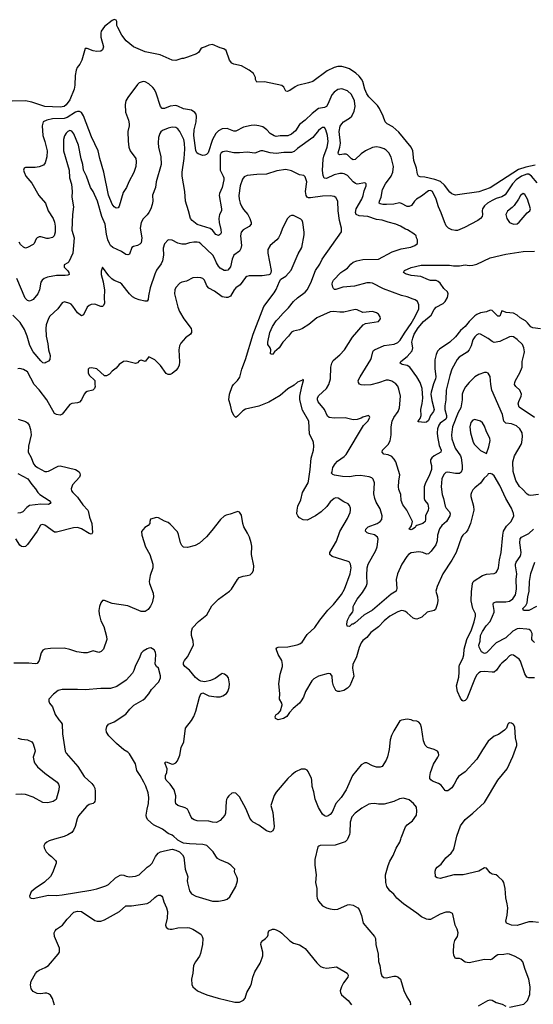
# Model space of a CAD drawing. Header units: inches. Extents: x 2134017 to 2292458, y 756222 to 916513.
# Tile 379 of 387: x 2273049 to 2278377, y 888289 to 898490. Entities that reach past the tile are written whole.
import ezdxf

# ---------------------------------------------------------------- set-up
doc = ezdxf.new("R2010")
doc.units = ezdxf.units.IN
doc.header["$MEASUREMENT"] = 0
doc.layers.add('C2878', color=7, linetype='Continuous')
doc.layers.add('C2879', color=7, linetype='Continuous')

msp = doc.modelspace()

# ---------------------------------------------------------------- linework, layer by layer
at = {"layer": 'C2878', "color": 5}
for points, elevation in [([(2273412, 890000), (2273356, 889984), (2273331, 889970), (2273311, 889950), (2273301, 889930), (2273303, 889910), (2273324, 889870), (2273350, 889843), (2273381, 889821), (2273420, 889780), (2273427, 889770), (2273427, 889750), (2273390, 889650), (2273370, 889613), (2273306, 889554), (2273211, 889489), (2273170, 889454), (2273151, 889410), (2273156, 889396), (2273168, 889388), (2273190, 889386), (2273350, 889419), (2273430, 889417), (2273490, 889424), (2273789, 889470), (2273850, 889484), (2273944, 889516), (2273970, 889532), (2274042, 889598), (2274090, 889626), (2274110, 889629), (2274130, 889626), (2274155, 889615), (2274190, 889610), (2274250, 889617), (2274290, 889629), (2274370, 889710), (2274403, 889730), (2274425, 889750), (2274459, 889821), (2274486, 889854), (2274510, 889867), (2274550, 889880), (2274630, 889895), (2274670, 889887), (2274708, 889868), (2274737, 889837), (2274752, 889812), (2274766, 889690), (2274795, 889610), (2274788, 889572), (2274789, 889549), (2274810, 889465), (2274830, 889434), (2274878, 889410), (2275050, 889356), (2275110, 889357), (2275170, 889367), (2275200, 889380), (2275230, 889403), (2275290, 889510), (2275307, 889570), (2275307, 889590), (2275303, 889610), (2275282, 889650), (2275278, 889670), (2275282, 889690), (2275239, 889730), (2275209, 889750), (2275126, 889786), (2275101, 889801), (2275083, 889823), (2275055, 889870), (2274990, 889934), (2274950, 889946), (2274810, 889950), (2274750, 889959), (2274728, 889968), (2274690, 889989), (2274679, 890000)], 340), ([(2276448, 890000), (2276446, 889994), (2276426, 889974), (2276323, 889937), (2276165, 889935), (2276151, 889929), (2276141, 889919), (2276111, 889790), (2276110, 889730), (2276125, 889630), (2276119, 889550), (2276131, 889490), (2276131, 889410), (2276135, 889390), (2276150, 889358), (2276190, 889310), (2276230, 889290), (2276270, 889277), (2276310, 889270), (2276350, 889275), (2276450, 889320), (2276470, 889323), (2276510, 889316), (2276556, 889290), (2276570, 889270), (2276593, 889210), (2276613, 889130), (2276730, 888992), (2276739, 888970), (2276745, 888910), (2276766, 888810), (2276770, 888732), (2276785, 888690), (2276795, 888615), (2276804, 888584), (2276825, 888566), (2276850, 888562), (2276930, 888581), (2276950, 888581), (2276973, 888573), (2277000, 888550), (2277033, 888433), (2277065, 888365), (2277099, 888310), (2277104, 888290), (2277101, 888279)], 340), ([(2278130, 888258), (2278279, 888290), (2278315, 888330), (2278339, 888390), (2278343, 888470), (2278331, 888551), (2278292, 888650), (2278269, 888730), (2278250, 888749), (2278190, 888786), (2278130, 888807), (2278109, 888811), (2278070, 888804), (2278010, 888801), (2277990, 888792), (2277950, 888757), (2277930, 888749), (2277870, 888754), (2277710, 888718), (2277670, 888726), (2277630, 888757), (2277610, 888764), (2277570, 888765), (2277554, 888794), (2277549, 888830), (2277553, 888910), (2277561, 888950), (2277589, 888990), (2277596, 889030), (2277587, 889067), (2277567, 889110), (2277543, 889223), (2277538, 889230), (2277510, 889245), (2277470, 889244), (2277410, 889222), (2277310, 889169), (2277290, 889167), (2277270, 889171), (2277216, 889196), (2277170, 889234), (2277029, 889329), (2276960, 889390), (2276930, 889429), (2276890, 889465), (2276857, 889510), (2276846, 889550), (2276844, 889630), (2276872, 889728), (2276890, 889771), (2276923, 889830), (2276954, 889906), (2276993, 889970), (2277001, 890000)], 340), ([(2278430, 889137), (2278370, 889145), (2278330, 889142), (2278210, 889106), (2278149, 889110), (2278099, 889130), (2278092, 889150), (2278106, 889214), (2278111, 889290), (2278107, 889330), (2278091, 889391), (2278085, 889490), (2278072, 889550), (2278061, 889570), (2278010, 889617), (2277990, 889630), (2277950, 889639), (2277930, 889650), (2277890, 889699), (2277870, 889702), (2277810, 889667), (2277650, 889630), (2277590, 889632), (2277551, 889629), (2277410, 889592), (2277378, 889598), (2277361, 889610), (2277360, 889670), (2277367, 889693), (2277380, 889710), (2277420, 889740), (2277470, 889807), (2277525, 889855), (2277548, 889890), (2277557, 889910), (2277575, 890000)], 320), ([(2273410, 888279), (2273390, 888350), (2273370, 888383), (2273350, 888397), (2273330, 888403), (2273310, 888404), (2273270, 888397), (2273230, 888401), (2273190, 888422), (2273167, 888450), (2273162, 888490), (2273170, 888530), (2273212, 888608), (2273230, 888629), (2273250, 888644), (2273313, 888670), (2273348, 888692), (2273450, 888810), (2273462, 888830), (2273464, 888870), (2273410, 888990), (2273407, 889030), (2273417, 889050), (2273433, 889067), (2273492, 889108), (2273541, 889170), (2273610, 889242), (2273650, 889254), (2273690, 889250), (2273830, 889157), (2273852, 889150), (2273890, 889149), (2273930, 889164), (2274084, 889250), (2274150, 889308), (2274210, 889310), (2274370, 889333), (2274404, 889350), (2274450, 889397), (2274470, 889410), (2274490, 889419), (2274510, 889419), (2274523, 889410), (2274530, 889398), (2274545, 889350), (2274571, 889290), (2274582, 889250), (2274579, 889181), (2274563, 889110), (2274570, 889088), (2274590, 889071), (2274610, 889067), (2274630, 889067), (2274690, 889082), (2274790, 889086), (2274810, 889083), (2274847, 889067), (2274908, 889028), (2274931, 889011), (2274943, 888990), (2274949, 888970), (2274945, 888910), (2274924, 888816), (2274913, 888787), (2274873, 888730), (2274853, 888690), (2274845, 888610), (2274830, 888550), (2274834, 888494), (2274846, 888470), (2274895, 888430), (2274933, 888410), (2274990, 888387), (2275108, 888352), (2275282, 888310), (2275330, 888310), (2275370, 888332), (2275388, 888352), (2275405, 888410), (2275444, 888476), (2275454, 888506), (2275466, 888570), (2275490, 888627), (2275543, 888717), (2275566, 888770), (2275571, 888791), (2275571, 888830), (2275551, 888910), (2275554, 888930), (2275570, 888951), (2275599, 888970), (2275619, 888990), (2275625, 889010), (2275625, 889030), (2275635, 889050), (2275670, 889067), (2275690, 889067), (2275710, 889061), (2275750, 889041), (2275770, 889027), (2275850, 888948), (2275890, 888924), (2275950, 888904), (2275990, 888882), (2276010, 888866), (2276130, 888720), (2276170, 888682), (2276196, 888670), (2276235, 888665), (2276337, 888677), (2276446, 888610), (2276457, 888590), (2276454, 888570), (2276409, 888511), (2276386, 888470), (2276374, 888430), (2276376, 888410), (2276388, 888388), (2276456, 888330), (2276490, 888283)], 320), ([(2277808, 888272), (2277906, 888330), (2277930, 888336), (2277950, 888331), (2277990, 888308), (2278052, 888292), (2278090, 888270)], 340)]:
    msp.add_lwpolyline(points, dxfattribs=dict(at, elevation=elevation))
at = {"layer": 'C2879', "color": 5}
for points, elevation in [([(2278397, 896983), (2278299, 896961), (2278223, 896937), (2277930, 896748), (2277810, 896706), (2277590, 896674), (2277570, 896672), (2277550, 896677), (2277530, 896686), (2277510, 896703), (2277455, 896775), (2277414, 896814), (2277354, 896834), (2277250, 896859), (2277203, 896863), (2277186, 896870), (2277176, 896890), (2277165, 896950), (2277138, 897030), (2277128, 897130), (2277110, 897170), (2276983, 897323), (2276919, 897379), (2276862, 897410), (2276841, 897430), (2276821, 897490), (2276782, 897570), (2276760, 897600), (2276670, 897691), (2276650, 897721), (2276630, 897770), (2276608, 897848), (2276595, 897875), (2276570, 897906), (2276536, 897936), (2276470, 897979), (2276430, 897995), (2276390, 898004), (2276350, 898004), (2276310, 897996), (2276240, 897960), (2276090, 897851), (2276045, 897835), (2275930, 897807), (2275905, 897795), (2275850, 897756), (2275825, 897745), (2275810, 897749), (2275788, 897790), (2275767, 897807), (2275590, 897845), (2275510, 897842), (2275497, 897870), (2275496, 897890), (2275473, 897933), (2275430, 897966), (2275350, 898010), (2275270, 898028), (2275250, 898038), (2275224, 898070), (2275192, 898172), (2275167, 898187), (2275130, 898198), (2275050, 898232), (2275010, 898227), (2274973, 898207), (2274943, 898197), (2274930, 898189), (2274905, 898150), (2274883, 898137), (2274790, 898101), (2274750, 898089), (2274730, 898089), (2274670, 898067), (2274630, 898069), (2274505, 898125), (2274350, 898157), (2274231, 898210), (2274155, 898270), (2274110, 898331), (2274066, 898410), (2274058, 898430), (2274056, 898470), (2274050, 898486), (2274030, 898490), (2274010, 898480), (2273930, 898418), (2273895, 898370), (2273890, 898350), (2273892, 898310), (2273919, 898210), (2273910, 898179), (2273890, 898165), (2273850, 898161), (2273810, 898166), (2273750, 898192), (2273729, 898191), (2273695, 898070), (2273674, 898030), (2273647, 897993), (2273634, 897966), (2273624, 897910), (2273623, 897810), (2273613, 897770), (2273570, 897660), (2273530, 897608), (2273510, 897592), (2273470, 897583), (2273312, 897590), (2273176, 897636), (2273110, 897649), (2272970, 897647)], 180), ([(2278418, 896798), (2278357, 896870), (2278330, 896889), (2278309, 896889), (2278253, 896870), (2278200, 896830), (2278162, 896790), (2278085, 896675), (2278050, 896654), (2277990, 896637), (2277950, 896618), (2277903, 896590), (2277870, 896562), (2277849, 896530), (2277847, 896510), (2277851, 896470), (2277847, 896450), (2277830, 896430), (2277801, 896410), (2277662, 896338), (2277590, 896306), (2277570, 896304), (2277530, 896314), (2277498, 896330), (2277474, 896354), (2277454, 896394), (2277421, 896490), (2277392, 896550), (2277370, 896630), (2277330, 896708), (2277310, 896721), (2277290, 896718), (2277218, 896662), (2277164, 896630), (2277143, 896610), (2277114, 896566), (2277090, 896555), (2277070, 896556), (2277010, 896586), (2276990, 896591), (2276930, 896579), (2276855, 896575), (2276816, 896576), (2276790, 896582), (2276779, 896590), (2276782, 896610), (2276798, 896650), (2276813, 896730), (2276844, 896790), (2276904, 896870), (2276920, 896910), (2276926, 896970), (2276904, 897064), (2276879, 897110), (2276850, 897139), (2276830, 897151), (2276790, 897166), (2276750, 897172), (2276710, 897166), (2276636, 897130), (2276590, 897099), (2276530, 897040), (2276510, 897038), (2276490, 897049), (2276450, 897089), (2276435, 897095), (2276410, 897096), (2276370, 897089), (2276357, 897097), (2276351, 897111), (2276370, 897170), (2276377, 897210), (2276364, 897330), (2276375, 897385), (2276390, 897410), (2276409, 897431), (2276471, 897469), (2276493, 897490), (2276519, 897541), (2276528, 897590), (2276521, 897650), (2276490, 897713), (2276450, 897752), (2276390, 897772), (2276350, 897766), (2276310, 897738), (2276288, 897710), (2276247, 897613), (2276230, 897590), (2276210, 897580), (2276150, 897568), (2276083, 897517), (2276010, 897450), (2275950, 897404), (2275910, 897339), (2275870, 897302), (2275830, 897288), (2275750, 897287), (2275710, 897281), (2275690, 897285), (2275649, 897309), (2275612, 897350), (2275570, 897378), (2275530, 897391), (2275490, 897397), (2275450, 897395), (2275370, 897375), (2275290, 897335), (2275270, 897334), (2275201, 897361), (2275150, 897358), (2275110, 897337), (2275083, 897310), (2275050, 897248), (2275006, 897110), (2274988, 897092), (2274970, 897085), (2274950, 897084), (2274899, 897099), (2274886, 897110), (2274875, 897135), (2274855, 897290), (2274859, 897350), (2274879, 897430), (2274885, 897485), (2274879, 897510), (2274867, 897527), (2274831, 897551), (2274750, 897566), (2274690, 897595), (2274670, 897599), (2274610, 897593), (2274550, 897569), (2274529, 897569), (2274509, 897590), (2274465, 897730), (2274447, 897767), (2274430, 897788), (2274390, 897826), (2274350, 897846), (2274330, 897850), (2274290, 897834), (2274270, 897817), (2274170, 897682), (2274152, 897650), (2274143, 897610), (2274148, 897530), (2274177, 897450), (2274186, 897410), (2274185, 897390), (2274170, 897330), (2274173, 897230), (2274180, 897170), (2274194, 897130), (2274253, 897050), (2274259, 897019), (2274253, 896970), (2274232, 896908), (2274180, 896810), (2274158, 896750), (2274122, 896698), (2274081, 896559), (2274070, 896542), (2274050, 896538), (2274030, 896551), (2274010, 896578), (2273972, 896672), (2273921, 896910), (2273881, 897050), (2273865, 897130), (2273796, 897276), (2273713, 897493), (2273690, 897528), (2273670, 897537), (2273650, 897538), (2273630, 897532), (2273542, 897478), (2273510, 897465), (2273390, 897462), (2273330, 897450), (2273294, 897430), (2273283, 897390), (2273288, 897290), (2273309, 897229), (2273333, 897130), (2273331, 897069), (2273315, 897005), (2273297, 896983), (2273250, 896964), (2273210, 896958), (2273110, 896959), (2273096, 896950), (2273090, 896930), (2273095, 896910), (2273114, 896870), (2273177, 896797), (2273248, 896668), (2273317, 896590), (2273344, 896510), (2273398, 896430), (2273411, 896391), (2273416, 896350), (2273418, 896290), (2273408, 896252), (2273390, 896232), (2273350, 896223), (2273330, 896223), (2273270, 896241), (2273250, 896239), (2273230, 896229), (2273222, 896219), (2273199, 896170), (2273190, 896161), (2273130, 896129), (2273110, 896124), (2273090, 896132), (2273059, 896159), (2273044, 896184)], 220), ([(2278390, 894369), (2278230, 894474), (2278219, 894510), (2278225, 894535), (2278251, 894590), (2278253, 894610), (2278237, 894650), (2278194, 894690), (2278183, 894710), (2278184, 894730), (2278191, 894750), (2278238, 894830), (2278262, 894890), (2278260, 894950), (2278283, 895030), (2278284, 895050), (2278279, 895090), (2278263, 895123), (2278210, 895175), (2278170, 895203), (2278150, 895207), (2278130, 895204), (2278030, 895157), (2277970, 895147), (2277950, 895156), (2277910, 895188), (2277830, 895230), (2277810, 895234), (2277790, 895224), (2277770, 895204), (2277750, 895172), (2277733, 895110), (2277712, 895068), (2277690, 895045), (2277607, 894993), (2277586, 894970), (2277530, 894870), (2277510, 894803), (2277473, 894650), (2277471, 894550), (2277458, 894490), (2277458, 894450), (2277478, 894390), (2277477, 894370), (2277468, 894350), (2277412, 894308), (2277396, 894290), (2277383, 894250), (2277380, 894210), (2277383, 894170), (2277400, 894080), (2277422, 894030), (2277419, 894010), (2277349, 893971), (2277324, 893950), (2277312, 893930), (2277311, 893910), (2277322, 893870), (2277320, 893830), (2277297, 893763), (2277259, 893690), (2277245, 893650), (2277246, 893530), (2277253, 893510), (2277281, 893470), (2277291, 893430), (2277287, 893410), (2277257, 893350), (2277260, 893310), (2277255, 893290), (2277230, 893269), (2277169, 893251), (2277157, 893243), (2277150, 893230), (2277123, 893210), (2277110, 893205), (2277090, 893210), (2277114, 893246), (2277123, 893290), (2277066, 893410), (2277025, 893465), (2277007, 893507), (2277003, 893570), (2276982, 893622), (2276978, 893650), (2276981, 893710), (2276993, 893773), (2276950, 893910), (2276935, 893935), (2276910, 893964), (2276870, 893981), (2276825, 893990), (2276809, 894010), (2276812, 894030), (2276870, 894088), (2276893, 894127), (2276903, 894190), (2276901, 894270), (2276913, 894330), (2276930, 894370), (2276974, 894430), (2276990, 894470), (2276999, 894590), (2276983, 894663), (2276970, 894693), (2276950, 894716), (2276910, 894745), (2276876, 894756), (2276850, 894756), (2276770, 894729), (2276690, 894708), (2276630, 894702), (2276590, 894706), (2276573, 894713), (2276564, 894730), (2276561, 894750), (2276580, 894790), (2276691, 894969), (2276700, 894990), (2276711, 895049), (2276718, 895062), (2276729, 895071), (2276830, 895113), (2276933, 895127), (2276970, 895147), (2276997, 895170), (2277039, 895241), (2277110, 895343), (2277138, 895390), (2277188, 895490), (2277190, 895535), (2277175, 895570), (2277150, 895589), (2277130, 895594), (2277070, 895620), (2277010, 895632), (2276823, 895703), (2276710, 895759), (2276684, 895764), (2276650, 895763), (2276521, 895730), (2276402, 895718), (2276330, 895694), (2276315, 895695), (2276304, 895704), (2276297, 895717), (2276291, 895750), (2276293, 895770), (2276306, 895790), (2276382, 895870), (2276410, 895892), (2276450, 895914), (2276483, 895957), (2276510, 895977), (2276548, 895992), (2276610, 896005), (2276772, 896008), (2276914, 896086), (2277005, 896115), (2277108, 896132), (2277149, 896150), (2277175, 896170), (2277175, 896210), (2277164, 896230), (2277162, 896250), (2277139, 896270), (2277071, 896311), (2277050, 896318), (2276999, 896350), (2276950, 896373), (2276872, 896392), (2276810, 896414), (2276750, 896419), (2276659, 896450), (2276570, 896459), (2276541, 896470), (2276533, 896493), (2276538, 896530), (2276599, 896630), (2276612, 896670), (2276622, 896718), (2276643, 896770), (2276642, 896790), (2276636, 896796), (2276630, 896799), (2276550, 896787), (2276533, 896793), (2276510, 896811), (2276450, 896875), (2276414, 896894), (2276397, 896897), (2276370, 896897), (2276310, 896884), (2276230, 896843), (2276207, 896847), (2276196, 896876), (2276189, 896929), (2276197, 897043), (2276204, 897076), (2276239, 897170), (2276248, 897228), (2276241, 897290), (2276224, 897350), (2276210, 897373), (2276190, 897373), (2276170, 897358), (2276150, 897340), (2276090, 897270), (2275930, 897155), (2275895, 897125), (2275870, 897114), (2275790, 897113), (2275710, 897104), (2275649, 897109), (2275570, 897131), (2275550, 897130), (2275490, 897108), (2275410, 897118), (2275330, 897110), (2275271, 897111), (2275190, 897128), (2275158, 897122), (2275138, 897110), (2275129, 897090), (2275129, 896930), (2275161, 896870), (2275167, 896850), (2275167, 896830), (2275148, 896750), (2275121, 896690), (2275117, 896670), (2275144, 896530), (2275142, 896510), (2275121, 896470), (2275116, 896430), (2275117, 896390), (2275135, 896315), (2275138, 896282), (2275133, 896267), (2275110, 896254), (2275083, 896263), (2275048, 896308), (2275025, 896325), (2274890, 896368), (2274837, 896410), (2274820, 896430), (2274801, 896510), (2274768, 896608), (2274763, 896710), (2274733, 896867), (2274734, 896910), (2274755, 897050), (2274762, 897150), (2274759, 897210), (2274751, 897250), (2274710, 897332), (2274690, 897359), (2274670, 897373), (2274630, 897377), (2274590, 897367), (2274530, 897343), (2274512, 897328), (2274502, 897310), (2274490, 897270), (2274485, 897215), (2274489, 897170), (2274515, 897070), (2274518, 896990), (2274466, 896810), (2274459, 896750), (2274428, 896672), (2274430, 896610), (2274425, 896575), (2274410, 896529), (2274389, 896491), (2274373, 896467), (2274330, 896426), (2274310, 896389), (2274300, 896330), (2274315, 896230), (2274310, 896179), (2274296, 896164), (2274271, 896150), (2274230, 896141), (2274211, 896130), (2274190, 896061), (2274170, 896054), (2274150, 896057), (2274107, 896087), (2274014, 896130), (2273992, 896150), (2273980, 896170), (2273964, 896210), (2273950, 896269), (2273936, 896370), (2273903, 896450), (2273856, 896610), (2273811, 896710), (2273785, 896750), (2273742, 896870), (2273710, 896930), (2273703, 896990), (2273687, 897047), (2273660, 897190), (2273610, 897306), (2273590, 897334), (2273570, 897340), (2273550, 897333), (2273530, 897314), (2273513, 897287), (2273503, 897250), (2273505, 897130), (2273564, 896930), (2273566, 896850), (2273587, 896787), (2273595, 896710), (2273590, 896650), (2273607, 896550), (2273599, 896470), (2273592, 896310), (2273614, 896230), (2273602, 896070), (2273560, 895980), (2273550, 895969), (2273511, 895949), (2273510, 895946), (2273510, 895927), (2273550, 895887), (2273560, 895870), (2273563, 895850), (2273550, 895842), (2273522, 895838), (2273430, 895841), (2273337, 895823), (2273303, 895810), (2273281, 895790), (2273270, 895770), (2273256, 895690), (2273237, 895650), (2273189, 895591), (2273170, 895579), (2273150, 895575), (2273130, 895580), (2273105, 895605), (2273020, 895810)], 240), ([(2278430, 893569), (2278350, 893559), (2278330, 893563), (2278313, 893573), (2278266, 893626), (2278234, 893654), (2278195, 893715), (2278168, 893810), (2278163, 893910), (2278183, 893970), (2278251, 894089), (2278258, 894110), (2278266, 894170), (2278261, 894210), (2278237, 894250), (2278202, 894282), (2278150, 894302), (2278090, 894310), (2278071, 894330), (2278058, 894398), (2277948, 894650), (2277937, 894710), (2277930, 894794), (2277910, 894827), (2277890, 894836), (2277870, 894834), (2277810, 894814), (2277770, 894790), (2277710, 894732), (2277673, 894687), (2277653, 894647), (2277640, 894610), (2277639, 894550), (2277624, 894470), (2277599, 894421), (2277538, 894270), (2277529, 894190), (2277530, 894147), (2277565, 894050), (2277621, 893970), (2277629, 893950), (2277640, 893870), (2277639, 893830), (2277630, 893802), (2277610, 893789), (2277570, 893788), (2277490, 893803), (2277470, 893798), (2277450, 893778), (2277428, 893732), (2277422, 893650), (2277432, 893570), (2277446, 893530), (2277464, 893450), (2277474, 893430), (2277507, 893390), (2277514, 893370), (2277510, 893350), (2277475, 893290), (2277429, 893251), (2277405, 893215), (2277384, 893150), (2277379, 893090), (2277367, 893050), (2277318, 892982), (2277290, 892955), (2277270, 892951), (2277230, 892970), (2277190, 892976), (2277110, 892967), (2277083, 892950), (2277065, 892930), (2277012, 892848), (2276969, 892750), (2276955, 892690), (2276962, 892598), (2276953, 892570), (2276903, 892537), (2276710, 892374), (2276620, 892320), (2276530, 892242), (2276510, 892229), (2276494, 892226), (2276470, 892204), (2276447, 892207), (2276441, 892230), (2276450, 892270), (2276471, 892310), (2276505, 892355), (2276510, 892370), (2276510, 892410), (2276518, 892430), (2276550, 892486), (2276605, 892555), (2276644, 892616), (2276654, 892650), (2276651, 892730), (2276655, 892810), (2276663, 892850), (2276745, 892990), (2276758, 893030), (2276768, 893108), (2276762, 893130), (2276730, 893153), (2276670, 893165), (2276653, 893173), (2276637, 893190), (2276638, 893210), (2276664, 893236), (2276756, 893270), (2276790, 893290), (2276804, 893310), (2276808, 893350), (2276790, 893423), (2276748, 893490), (2276733, 893530), (2276724, 893576), (2276728, 893690), (2276715, 893730), (2276702, 893742), (2276675, 893755), (2276586, 893766), (2276530, 893764), (2276470, 893755), (2276396, 893756), (2276315, 893770), (2276297, 893777), (2276284, 893790), (2276292, 893808), (2276296, 893850), (2276320, 893890), (2276345, 893915), (2276415, 893965), (2276434, 893986), (2276616, 894284), (2276661, 894330), (2276682, 894370), (2276679, 894379), (2276668, 894388), (2276610, 894372), (2276590, 894361), (2276551, 894349), (2276510, 894344), (2276426, 894366), (2276310, 894363), (2276259, 894370), (2276243, 894383), (2276210, 894450), (2276145, 894530), (2276139, 894550), (2276140, 894570), (2276150, 894594), (2276230, 894670), (2276255, 894710), (2276273, 894770), (2276276, 894890), (2276286, 894930), (2276302, 894958), (2276370, 895018), (2276417, 895070), (2276500, 895200), (2276612, 895328), (2276637, 895343), (2276770, 895363), (2276793, 895390), (2276789, 895410), (2276770, 895439), (2276750, 895453), (2276710, 895467), (2276610, 895456), (2276550, 895483), (2276530, 895486), (2276410, 895460), (2276370, 895458), (2276306, 895466), (2276270, 895463), (2276130, 895400), (2276050, 895331), (2275983, 895290), (2275950, 895276), (2275890, 895263), (2275870, 895253), (2275838, 895210), (2275780, 895150), (2275742, 895090), (2275694, 895050), (2275670, 895021), (2275650, 895029), (2275653, 895070), (2275646, 895090), (2275624, 895124), (2275622, 895150), (2275644, 895250), (2275670, 895312), (2275708, 895370), (2275731, 895389), (2275781, 895450), (2275837, 895503), (2275891, 895570), (2275931, 895609), (2276010, 895667), (2276030, 895692), (2276070, 895762), (2276116, 895890), (2276162, 895958), (2276186, 896010), (2276389, 896291), (2276387, 896330), (2276368, 896410), (2276354, 896510), (2276348, 896610), (2276330, 896647), (2276310, 896658), (2276270, 896664), (2276190, 896661), (2276065, 896645), (2276045, 896645), (2276031, 896651), (2276021, 896670), (2276015, 896710), (2276027, 896810), (2276010, 896861), (2275995, 896875), (2275950, 896884), (2275870, 896923), (2275810, 896936), (2275715, 896925), (2275610, 896889), (2275510, 896886), (2275410, 896877), (2275379, 896861), (2275362, 896838), (2275336, 896770), (2275322, 896670), (2275326, 896630), (2275336, 896590), (2275353, 896550), (2275370, 896523), (2275415, 896470), (2275436, 896430), (2275450, 896390), (2275449, 896371), (2275430, 896348), (2275367, 896313), (2275348, 896290), (2275341, 896250), (2275349, 896151), (2275342, 896118), (2275328, 896092), (2275269, 896051), (2275254, 896010), (2275236, 895930), (2275210, 895895), (2275190, 895890), (2275170, 895893), (2275130, 895915), (2275110, 895936), (2275090, 895970), (2275067, 896027), (2275052, 896050), (2274930, 896166), (2274910, 896180), (2274890, 896185), (2274855, 896185), (2274810, 896177), (2274770, 896163), (2274730, 896163), (2274690, 896173), (2274630, 896204), (2274590, 896209), (2274550, 896169), (2274539, 896121), (2274542, 896050), (2274530, 895990), (2274518, 895962), (2274470, 895895), (2274450, 895855), (2274403, 895710), (2274385, 895630), (2274383, 895590), (2274370, 895574), (2274347, 895573), (2274290, 895588), (2274250, 895600), (2274218, 895618), (2274188, 895648), (2274108, 895750), (2274090, 895763), (2274029, 895789), (2274004, 895804), (2273975, 895835), (2273910, 895926), (2273895, 895885), (2273893, 895850), (2273914, 895774), (2273929, 895689), (2273924, 895610), (2273930, 895550), (2273916, 895524), (2273910, 895520), (2273890, 895520), (2273830, 895541), (2273790, 895538), (2273770, 895530), (2273749, 895511), (2273710, 895433), (2273690, 895421), (2273650, 895454), (2273602, 895522), (2273582, 895542), (2273570, 895550), (2273513, 895567), (2273490, 895556), (2273445, 895495), (2273361, 895419), (2273347, 895393), (2273324, 895330), (2273320, 895290), (2273324, 895210), (2273343, 895130), (2273348, 895068), (2273367, 895010), (2273362, 894970), (2273347, 894953), (2273322, 894938), (2273310, 894932), (2273290, 894936), (2273270, 894954), (2273188, 895048), (2273156, 895116), (2273128, 895210), (2273099, 895279), (2273053, 895353), (2272980, 895430)], 260), ([(2278390, 891672), (2278330, 891670), (2278310, 891677), (2278290, 891712), (2278244, 891844), (2278230, 891866), (2278170, 891907), (2278150, 891908), (2278130, 891898), (2278090, 891857), (2278050, 891825), (2278033, 891807), (2277996, 891750), (2277970, 891731), (2277950, 891729), (2277870, 891738), (2277830, 891733), (2277810, 891722), (2277790, 891701), (2277774, 891670), (2277686, 891454), (2277670, 891435), (2277650, 891429), (2277638, 891438), (2277621, 891461), (2277590, 891530), (2277579, 891590), (2277603, 891677), (2277608, 891730), (2277606, 891790), (2277610, 891807), (2277644, 891870), (2277656, 891910), (2277661, 891970), (2277686, 892070), (2277736, 892170), (2277763, 892250), (2277777, 892310), (2277776, 892336), (2277750, 892390), (2277732, 892470), (2277736, 892564), (2277746, 892650), (2277753, 892667), (2277763, 892677), (2277849, 892731), (2277890, 892746), (2277970, 892752), (2277990, 892764), (2278001, 892779), (2278015, 892810), (2278026, 892894), (2278044, 892970), (2278060, 893150), (2278067, 893190), (2278097, 893243), (2278148, 893292), (2278173, 893350), (2278170, 893375), (2278151, 893430), (2278092, 893530), (2278030, 893665), (2277970, 893764), (2277950, 893781), (2277930, 893789), (2277910, 893784), (2277901, 893770), (2277864, 893736), (2277830, 893689), (2277770, 893641), (2277750, 893618), (2277734, 893590), (2277729, 893570), (2277729, 893549), (2277755, 893450), (2277759, 893410), (2277725, 893270), (2277697, 893203), (2277680, 893180), (2277647, 893150), (2277632, 893130), (2277575, 892970), (2277530, 892890), (2277438, 892750), (2277381, 892619), (2277366, 892570), (2277382, 892510), (2277387, 892470), (2277380, 892430), (2277361, 892379), (2277350, 892370), (2277275, 892350), (2277222, 892299), (2277170, 892280), (2277150, 892281), (2277130, 892291), (2277070, 892346), (2277050, 892360), (2277030, 892367), (2277010, 892368), (2276970, 892355), (2276890, 892310), (2276830, 892263), (2276770, 892199), (2276690, 892140), (2276650, 892090), (2276610, 892059), (2276590, 892035), (2276570, 891984), (2276543, 891890), (2276504, 891810), (2276502, 891770), (2276514, 891690), (2276510, 891670), (2276473, 891590), (2276450, 891564), (2276410, 891539), (2276370, 891529), (2276350, 891529), (2276330, 891539), (2276304, 891590), (2276295, 891630), (2276291, 891690), (2276274, 891714), (2276250, 891715), (2276150, 891687), (2276100, 891660), (2276079, 891641), (2276013, 891530), (2275992, 891470), (2275970, 891432), (2275950, 891410), (2275885, 891355), (2275849, 891311), (2275821, 891270), (2275787, 891250), (2275730, 891235), (2275704, 891250), (2275699, 891270), (2275710, 891290), (2275730, 891302), (2275756, 891330), (2275772, 891390), (2275769, 891410), (2275745, 891450), (2275747, 891510), (2275739, 891610), (2275750, 891710), (2275775, 891790), (2275775, 891810), (2275768, 891850), (2275730, 891914), (2275710, 891972), (2275717, 891983), (2275730, 891988), (2275830, 891992), (2275927, 892013), (2275956, 892024), (2275978, 892042), (2276030, 892121), (2276110, 892193), (2276162, 892270), (2276246, 892374), (2276304, 892430), (2276386, 892534), (2276417, 892590), (2276476, 892750), (2276486, 892810), (2276480, 892850), (2276469, 892869), (2276457, 892877), (2276289, 892930), (2276266, 892950), (2276267, 892970), (2276334, 893086), (2276371, 893189), (2276450, 893321), (2276476, 893384), (2276482, 893410), (2276480, 893430), (2276470, 893457), (2276455, 893475), (2276410, 893495), (2276353, 893533), (2276330, 893536), (2276310, 893530), (2276270, 893496), (2276235, 893445), (2276175, 893390), (2276119, 893350), (2276030, 893304), (2275990, 893308), (2275950, 893328), (2275933, 893350), (2275925, 893370), (2275926, 893410), (2275935, 893450), (2275966, 893514), (2275984, 893590), (2276041, 893690), (2276046, 893710), (2276064, 893830), (2276072, 893948), (2276097, 894030), (2276102, 894070), (2276098, 894110), (2276091, 894130), (2276055, 894195), (2276047, 894330), (2275983, 894443), (2275955, 894550), (2275955, 894590), (2275975, 894690), (2275994, 894750), (2275990, 894766), (2275984, 894756), (2275930, 894735), (2275895, 894705), (2275830, 894664), (2275750, 894596), (2275633, 894527), (2275530, 894486), (2275390, 894454), (2275363, 894437), (2275310, 894383), (2275290, 894369), (2275270, 894388), (2275250, 894434), (2275236, 894496), (2275218, 894550), (2275224, 894610), (2275255, 894690), (2275267, 894710), (2275310, 894750), (2275333, 894787), (2275353, 894870), (2275393, 894970), (2275470, 895230), (2275582, 895518), (2275690, 895661), (2275710, 895695), (2275743, 895777), (2275758, 895802), (2275810, 895833), (2275864, 895896), (2275937, 896063), (2275975, 896130), (2275999, 896261), (2276001, 896290), (2275987, 896387), (2275978, 896410), (2275964, 896424), (2275890, 896461), (2275870, 896462), (2275850, 896455), (2275826, 896430), (2275775, 896330), (2275756, 896270), (2275734, 896230), (2275717, 896210), (2275646, 896150), (2275622, 896110), (2275622, 896070), (2275657, 895890), (2275654, 895866), (2275646, 895854), (2275633, 895847), (2275563, 895837), (2275430, 895836), (2275407, 895830), (2275390, 895818), (2275336, 895744), (2275293, 895710), (2275274, 895690), (2275235, 895625), (2275209, 895611), (2275190, 895610), (2275150, 895620), (2275070, 895678), (2275010, 895707), (2274992, 895732), (2274968, 895790), (2274950, 895808), (2274930, 895817), (2274890, 895820), (2274846, 895814), (2274779, 895781), (2274730, 895772), (2274710, 895761), (2274670, 895716), (2274659, 895690), (2274656, 895650), (2274690, 895510), (2274708, 895468), (2274752, 895390), (2274828, 895290), (2274832, 895268), (2274830, 895250), (2274820, 895230), (2274770, 895194), (2274721, 895139), (2274706, 895110), (2274700, 895070), (2274706, 894946), (2274702, 894910), (2274690, 894881), (2274670, 894855), (2274630, 894823), (2274610, 894814), (2274590, 894814), (2274570, 894823), (2274510, 894906), (2274470, 894949), (2274450, 894965), (2274390, 894998), (2274350, 894949), (2274310, 894962), (2274290, 894955), (2274270, 894935), (2274250, 894929), (2274153, 894953), (2274126, 894950), (2274082, 894918), (2274050, 894879), (2274008, 894850), (2273982, 894818), (2273950, 894799), (2273930, 894799), (2273850, 894872), (2273796, 894884), (2273770, 894879), (2273759, 894870), (2273760, 894830), (2273770, 894806), (2273828, 894750), (2273828, 894710), (2273833, 894690), (2273827, 894670), (2273807, 894653), (2273750, 894638), (2273732, 894628), (2273719, 894610), (2273692, 894550), (2273670, 894528), (2273650, 894520), (2273590, 894515), (2273570, 894504), (2273490, 894402), (2273470, 894392), (2273430, 894398), (2273410, 894410), (2273332, 894552), (2273250, 894656), (2273198, 894710), (2273130, 894843), (2273090, 894866), (2273050, 894877), (2273030, 894872)], 280), ([(2278450, 895286), (2278370, 895299), (2278350, 895309), (2278318, 895350), (2278294, 895370), (2278242, 895402), (2278209, 895430), (2278170, 895449), (2278096, 895456), (2278070, 895468), (2278050, 895472), (2278030, 895418), (2278023, 895417), (2278010, 895417), (2277950, 895476), (2277930, 895479), (2277890, 895462), (2277830, 895452), (2277790, 895437), (2277770, 895423), (2277710, 895363), (2277669, 895311), (2277623, 895270), (2277570, 895204), (2277510, 895148), (2277403, 895077), (2277384, 895056), (2277370, 895022), (2277354, 894966), (2277355, 894875), (2277366, 894790), (2277363, 894770), (2277342, 894718), (2277317, 894630), (2277315, 894610), (2277324, 894544), (2277347, 894450), (2277342, 894430), (2277311, 894389), (2277290, 894337), (2277270, 894321), (2277250, 894316), (2277184, 894324), (2277182, 894330), (2277202, 894358), (2277215, 894390), (2277211, 894450), (2277225, 894515), (2277231, 894570), (2277224, 894670), (2277218, 894690), (2277202, 894730), (2277168, 894790), (2277095, 894890), (2277070, 894907), (2277017, 894917), (2276996, 894930), (2277003, 894950), (2277070, 894999), (2277120, 895060), (2277126, 895090), (2277118, 895150), (2277126, 895190), (2277140, 895230), (2277183, 895297), (2277237, 895363), (2277317, 895430), (2277350, 895488), (2277370, 895510), (2277440, 895550), (2277461, 895570), (2277485, 895610), (2277495, 895650), (2277488, 895670), (2277450, 895706), (2277410, 895760), (2277390, 895778), (2277370, 895787), (2277310, 895789), (2277290, 895794), (2277210, 895829), (2277110, 895840), (2277050, 895858), (2277029, 895870), (2277039, 895890), (2277110, 895924), (2277215, 895945), (2277508, 895948), (2277550, 895940), (2277610, 895938), (2277670, 895949), (2277710, 895943), (2277750, 895946), (2277790, 895958), (2277930, 896023), (2278090, 896061), (2278270, 896089), (2278390, 896093)], 220), ([(2273035, 894350), (2273110, 894328), (2273132, 894312), (2273148, 894288), (2273163, 894243), (2273168, 894190), (2273142, 894070), (2273137, 894010), (2273170, 893954), (2273193, 893890), (2273210, 893869), (2273234, 893850), (2273310, 893810), (2273330, 893808), (2273350, 893814), (2273450, 893865), (2273470, 893868), (2273630, 893831), (2273665, 893805), (2273674, 893790), (2273676, 893770), (2273670, 893750), (2273599, 893670), (2273583, 893630), (2273586, 893610), (2273601, 893590), (2273650, 893544), (2273703, 893463), (2273755, 893410), (2273760, 893400), (2273775, 893335), (2273799, 893270), (2273804, 893176), (2273798, 893162), (2273790, 893159), (2273770, 893167), (2273690, 893216), (2273649, 893229), (2273606, 893226), (2273430, 893179), (2273410, 893181), (2273310, 893253), (2273282, 893259), (2273267, 893253), (2273231, 893190), (2273130, 893053), (2273110, 893032), (2273090, 893027), (2273070, 893033), (2273050, 893046), (2273010, 893111)], 280), ([(2273030, 893788), (2273133, 893733), (2273174, 893674), (2273214, 893630), (2273238, 893590), (2273258, 893570), (2273355, 893510), (2273372, 893488), (2273364, 893476), (2273350, 893468), (2273270, 893471), (2273150, 893455), (2273123, 893437), (2273083, 893390), (2273059, 893381), (2273030, 893379)], 260), ([(2277575, 890000), (2277582, 890030), (2277623, 890137), (2277670, 890204), (2277750, 890268), (2277870, 890381), (2278010, 890610), (2278107, 890730), (2278165, 890855), (2278205, 890970), (2278205, 890990), (2278191, 891050), (2278184, 891164), (2278170, 891189), (2278150, 891201), (2278130, 891204), (2278121, 891199), (2278111, 891190), (2278097, 891150), (2278079, 891130), (2278014, 891086), (2277970, 891066), (2277910, 891015), (2277850, 890927), (2277792, 890828), (2277670, 890697), (2277602, 890650), (2277587, 890630), (2277557, 890570), (2277530, 890531), (2277490, 890500), (2277470, 890500), (2277464, 890504), (2277420, 890560), (2277395, 890575), (2277330, 890601), (2277313, 890613), (2277304, 890630), (2277302, 890650), (2277309, 890691), (2277343, 890777), (2277388, 890850), (2277396, 890870), (2277395, 890895), (2277384, 890910), (2277350, 890928), (2277279, 890950), (2277254, 890974), (2277239, 891019), (2277216, 891156), (2277205, 891190), (2277190, 891213), (2277170, 891223), (2277130, 891226), (2277110, 891236), (2277070, 891244), (2277010, 891233), (2276994, 891226), (2276930, 891123), (2276907, 891073), (2276893, 891030), (2276883, 890930), (2276866, 890854), (2276850, 890818), (2276810, 890754), (2276790, 890745), (2276750, 890747), (2276710, 890760), (2276650, 890790), (2276630, 890792), (2276590, 890769), (2276502, 890658), (2276434, 890510), (2276383, 890430), (2276329, 890370), (2276290, 890279), (2276270, 890256), (2276250, 890241), (2276230, 890235), (2276210, 890241), (2276190, 890260), (2276148, 890328), (2276114, 890414), (2276101, 890490), (2276084, 890544), (2276080, 890610), (2276075, 890630), (2276041, 890701), (2276030, 890715), (2276010, 890726), (2275970, 890725), (2275910, 890696), (2275872, 890668), (2275829, 890630), (2275710, 890486), (2275690, 890454), (2275655, 890350), (2275675, 890275), (2275690, 890130), (2275686, 890110), (2275674, 890086), (2275650, 890074), (2275610, 890088), (2275530, 890144), (2275470, 890176), (2275456, 890190), (2275438, 890218), (2275398, 890310), (2275330, 890437), (2275290, 890476), (2275270, 890481), (2275250, 890477), (2275219, 890450), (2275204, 890430), (2275194, 890410), (2275190, 890390), (2275183, 890270), (2275176, 890250), (2275128, 890192), (2275090, 890172), (2275050, 890176), (2275010, 890188), (2274890, 890190), (2274859, 890199), (2274841, 890210), (2274827, 890227), (2274804, 890284), (2274790, 890310), (2274766, 890326), (2274690, 890348), (2274670, 890367), (2274666, 890390), (2274669, 890450), (2274651, 890511), (2274611, 890571), (2274570, 890610), (2274562, 890630), (2274562, 890658), (2274574, 890690), (2274578, 890730), (2274554, 890790), (2274561, 890799), (2274570, 890801), (2274630, 890776), (2274650, 890779), (2274670, 890791), (2274688, 890812), (2274710, 890871), (2274723, 890950), (2274751, 891010), (2274770, 891150), (2274833, 891230), (2274855, 891270), (2274875, 891325), (2274915, 891470), (2274930, 891506), (2274950, 891517), (2275010, 891484), (2275090, 891473), (2275130, 891476), (2275156, 891484), (2275193, 891510), (2275209, 891531), (2275221, 891570), (2275227, 891610), (2275215, 891670), (2275201, 891690), (2275175, 891710), (2275150, 891715), (2275138, 891710), (2275076, 891664), (2275030, 891642), (2274970, 891631), (2274930, 891636), (2274906, 891646), (2274874, 891674), (2274810, 891751), (2274764, 891790), (2274750, 891810), (2274750, 891830), (2274758, 891850), (2274791, 891890), (2274852, 892010), (2274848, 892050), (2274830, 892110), (2274830, 892150), (2274841, 892190), (2274905, 892255), (2274990, 892323), (2275043, 892417), (2275110, 892488), (2275227, 892570), (2275248, 892590), (2275307, 892690), (2275326, 892710), (2275366, 892726), (2275410, 892731), (2275440, 892740), (2275462, 892758), (2275475, 892785), (2275479, 892830), (2275455, 892950), (2275456, 893036), (2275449, 893071), (2275433, 893130), (2275414, 893170), (2275374, 893234), (2275363, 893270), (2275350, 893358), (2275330, 893389), (2275313, 893393), (2275290, 893389), (2275234, 893366), (2275190, 893357), (2275170, 893347), (2275133, 893310), (2275044, 893196), (2274987, 893133), (2274914, 893066), (2274870, 893044), (2274790, 893023), (2274750, 893024), (2274730, 893041), (2274717, 893070), (2274697, 893157), (2274685, 893185), (2274610, 893264), (2274590, 893279), (2274550, 893295), (2274490, 893329), (2274470, 893334), (2274406, 893314), (2274398, 893290), (2274401, 893270), (2274381, 893250), (2274347, 893230), (2274313, 893187), (2274315, 893150), (2274355, 893030), (2274401, 892950), (2274432, 892850), (2274429, 892811), (2274403, 892730), (2274394, 892670), (2274397, 892650), (2274434, 892550), (2274437, 892510), (2274423, 892450), (2274406, 892414), (2274381, 892379), (2274350, 892359), (2274310, 892360), (2274170, 892416), (2274010, 892440), (2273930, 892472), (2273910, 892474), (2273890, 892449), (2273878, 892410), (2273872, 892370), (2273874, 892330), (2273890, 892261), (2273922, 892202), (2273950, 892098), (2273952, 892070), (2273919, 891970), (2273896, 891944), (2273870, 891934), (2273810, 891950), (2273748, 891932), (2273710, 891930), (2273641, 891941), (2273570, 891966), (2273510, 891977), (2273370, 891975), (2273310, 891969), (2273290, 891957), (2273271, 891930), (2273252, 891850), (2273230, 891821), (2273210, 891816), (2273144, 891824), (2272990, 891822)], 320), ([(2278390, 892036), (2278370, 892053), (2278362, 892070), (2278364, 892130), (2278350, 892159), (2278332, 892172), (2278310, 892177), (2278230, 892183), (2278210, 892180), (2278164, 892156), (2278090, 892086), (2277990, 892033), (2277891, 891929), (2277870, 891925), (2277841, 891941), (2277815, 891990), (2277813, 892010), (2277826, 892050), (2277828, 892110), (2277848, 892150), (2277888, 892210), (2277930, 892256), (2277955, 892310), (2277969, 892350), (2277971, 892370), (2277959, 892430), (2277965, 892450), (2277990, 892459), (2278090, 892457), (2278130, 892467), (2278163, 892490), (2278192, 892530), (2278203, 892590), (2278200, 892690), (2278206, 892750), (2278192, 892830), (2278193, 892850), (2278200, 892870), (2278239, 892930), (2278247, 892950), (2278250, 892970), (2278237, 893070), (2278240, 893110), (2278253, 893130), (2278330, 893166), (2278378, 893210)], 260), ([(2278410, 892410), (2278330, 892368), (2278275, 892370), (2278267, 892390), (2278299, 892421), (2278314, 892450), (2278321, 892510), (2278334, 892570), (2278337, 892670), (2278350, 892751), (2278393, 892870)], 240), ([(2274679, 890000), (2274650, 890029), (2274630, 890043), (2274590, 890059), (2274530, 890103), (2274437, 890150), (2274380, 890200), (2274365, 890225), (2274362, 890250), (2274370, 890310), (2274386, 890370), (2274388, 890432), (2274381, 890481), (2274358, 890550), (2274338, 890590), (2274300, 890660), (2274266, 890710), (2274250, 890779), (2274190, 890883), (2274170, 890901), (2274130, 890924), (2274052, 890992), (2273974, 891070), (2273949, 891110), (2273945, 891135), (2273954, 891166), (2273969, 891190), (2274030, 891217), (2274150, 891295), (2274192, 891348), (2274233, 891387), (2274330, 891443), (2274350, 891459), (2274390, 891505), (2274415, 891550), (2274494, 891630), (2274509, 891670), (2274509, 891691), (2274489, 891770), (2274468, 891790), (2274454, 891814), (2274460, 891910), (2274457, 891937), (2274443, 891963), (2274410, 891981), (2274390, 891979), (2274370, 891973), (2274330, 891949), (2274310, 891928), (2274297, 891890), (2274247, 891790), (2274234, 891746), (2274220, 891720), (2274153, 891647), (2274058, 891582), (2273990, 891561), (2273890, 891562), (2273730, 891546), (2273648, 891552), (2273490, 891549), (2273450, 891539), (2273399, 891501), (2273351, 891450), (2273351, 891430), (2273359, 891410), (2273391, 891370), (2273419, 891290), (2273455, 891235), (2273481, 891210), (2273490, 891190), (2273494, 891090), (2273522, 890910), (2273531, 890890), (2273653, 890753), (2273718, 890650), (2273797, 890577), (2273817, 890550), (2273828, 890528), (2273833, 890493), (2273832, 890412), (2273829, 890391), (2273821, 890379), (2273810, 890370), (2273770, 890358), (2273741, 890339), (2273659, 890241), (2273645, 890210), (2273625, 890130), (2273607, 890093), (2273590, 890070), (2273550, 890045), (2273510, 890028), (2273412, 890000)], 340), ([(2273030, 891046), (2273070, 891036), (2273130, 891029), (2273174, 891010), (2273189, 890989), (2273207, 890930), (2273209, 890910), (2273190, 890850), (2273195, 890815), (2273204, 890790), (2273234, 890750), (2273310, 890682), (2273438, 890590), (2273453, 890570), (2273460, 890550), (2273456, 890510), (2273427, 890410), (2273398, 890390), (2273343, 890377), (2273290, 890380), (2273190, 890436), (2273110, 890462), (2273070, 890467), (2273010, 890463)], 320), ([(2277001, 890000), (2277005, 890015), (2277050, 890126), (2277070, 890147), (2277124, 890190), (2277165, 890250), (2277169, 890290), (2277164, 890330), (2277134, 890370), (2277090, 890409), (2277030, 890426), (2276990, 890419), (2276929, 890391), (2276830, 890363), (2276770, 890362), (2276730, 890370), (2276690, 890367), (2276670, 890361), (2276599, 890321), (2276530, 890270), (2276496, 890230), (2276477, 890177), (2276473, 890070), (2276469, 890050), (2276448, 890000)], 340)]:
    msp.add_lwpolyline(points, dxfattribs=dict(at, elevation=elevation))
for points, elevation in [([(2278270, 896689), (2278244, 896670), (2278224, 896630), (2278177, 896563), (2278157, 896543), (2278110, 896506), (2278093, 896470), (2278103, 896430), (2278130, 896387), (2278170, 896371), (2278210, 896374), (2278230, 896391), (2278313, 896487), (2278339, 896510), (2278349, 896530), (2278318, 896630), (2278290, 896677)], 240), ([(2277770, 894349), (2277750, 894341), (2277730, 894317), (2277719, 894270), (2277725, 894210), (2277754, 894114), (2277767, 894090), (2277790, 894063), (2277830, 894027), (2277890, 893994), (2277917, 894063), (2277930, 894130), (2277926, 894150), (2277886, 894230), (2277870, 894277), (2277850, 894313), (2277829, 894330)], 280)]:
    msp.add_lwpolyline(points, close=True, dxfattribs=dict(at, elevation=elevation))

doc.saveas('drawing.dxf')
